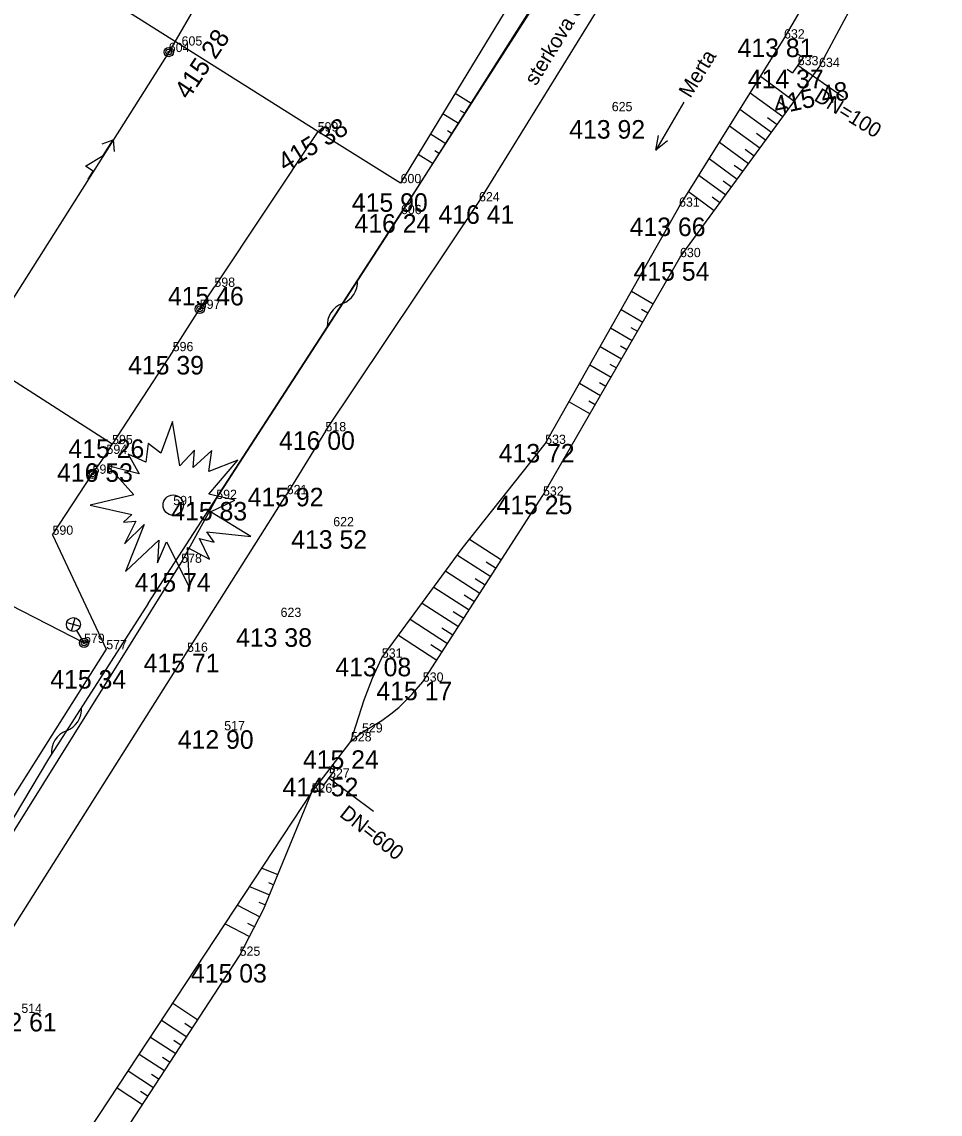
# Model space of a CAD drawing. Extents: x -559180 to -551373, y -1076947 to -1072071.
# Drawn here: x -555065.1 to -555015.6, y -1072869.6 to -1072810.7 of the extents above; entities that cross this region are included whole.
import ezdxf

# ---------------------------------------------------------------- set-up
doc = ezdxf.new("R2010")
doc.units = 0
for name, color, linetype in [('12_PLOTY', 7, 'Continuous'), ('17_KOMUNIKACE', 7, 'Continuous'), ('1_VODA_ZN', 7, 'Continuous'), ('20_EL_ZN', 7, 'Continuous'), ('23_HRANY', 7, 'Continuous'), ('26_SRAFY', 7, 'Continuous'), ('27_HRANA_PATA', 7, 'Continuous'), ('28_VODA', 7, 'Continuous'), ('30_SDEL_ZN', 7, 'Continuous'), ('34_ZELEN', 7, 'Continuous'), ('3_BODY', 7, 'Continuous'), ('40_KANAL_ZN', 7, 'Continuous'), ('47_ZN_STAV_OBJ$', 7, 'Continuous'), ('49_POPIS_KANAL', 7, 'Continuous'), ('52_POPIS_UCELOVY', 7, 'Continuous'), ('6_VYSKY', 7, 'Continuous'), ('NNnadzemní', 7, 'Continuous')]:
    doc.layers.add(name, color=color, linetype=linetype)

# ---------------------------------------------------------------- blocks, each defined once
blk = doc.blocks.new('JS600')
at = {"layer": '49_POPIS_KANAL'}
blk.add_text('DN=600', height=0.8, rotation=0.00002, dxfattribs=at).set_placement((0.752, -0.172))
blk = doc.blocks.new('SLB')
at = {"layer": '20_EL_ZN'}
for radius in [0.25, 0.158, 0.05]:
    blk.add_circle((0, 0), radius, dxfattribs=at)
blk = doc.blocks.new('STJV')
at = {"layer": '34_ZELEN'}
blk.add_lwpolyline([(-4.477, 0), (-2.236, -0.499), (-2.682, -0.926), (-2.012, -0.869), (-2.627, -2.092), (-1.566, -1.04), (-2.57, -3.572), (-0.785, -1.893), (-0.841, -3.117), (-0.366, -1.979), (0.889, -4.483), (0.777, -2.291), (1.949, -2.917), (1.419, -1.808), (2.2, -2.006), (1.808, -1.437), (4.179, -1.694), (2.004, -0.356), (3.314, 0.27), (1.921, 0.582), (3.483, 2.432), (1.921, 1.806), (2.087, 2.944), (1.083, 2.034), (1.14, 2.972), (0.359, 2.119), (-0.033, 4.509), (-0.673, 2.802), (-1.343, 3.314), (-1.483, 2.318), (-2.431, 2.745), (-1.845, 1.692), (-3.519, 2.119), (-2.123, 0.554), (-4.477, 0)], dxfattribs=at)
blk.add_circle((0, 0), 0.55, dxfattribs=at)
blk = doc.blocks.new('JS100')
at = {"layer": '49_POPIS_KANAL'}
blk.add_text('DN=100', height=0.8, rotation=0.00002, dxfattribs=at).set_placement((0, 0))
blk = doc.blocks.new('VYUST')
at = {"layer": '40_KANAL_ZN'}
for p, q in [((-0.35, 0.5), (0, 0.5)), ((0, 0.5), (0, -0.5)), ((0, 0), (3, 0.001)), ((-0.35, -0.5), (0, -0.5))]:
    blk.add_line(p, q, dxfattribs=at)
blk = doc.blocks.new('SL')
at = {"layer": '47_ZN_STAV_OBJ$'}
for radius in [0.25, 0.158, 0.05]:
    blk.add_circle((0, 0), radius, dxfattribs=at)
blk = doc.blocks.new('VOTOK')
at = {"layer": '28_VODA'}
for p, q in [((-3, 0), (0, 0)), ((-0.75, 0.281), (0, 0)), ((0, 0), (-0.75, -0.281))]:
    blk.add_line(p, q, dxfattribs=at)
blk = doc.blocks.new('LAO')
at = {"layer": '20_EL_ZN'}
for p, q in [((-0.265, 1.415), (0.265, 0.885)), ((-0.265, 0.885), (0.265, 1.415)), ((0, 0), (0, 0.775))]:
    blk.add_line(p, q, dxfattribs=at)
blk.add_circle((0, 1.15), 0.375, dxfattribs=at)
blk = doc.blocks.new('POINT_DISPLAY')
blk.add_line((0, 0), (0, 0))
blk = doc.blocks.new('ELNN')
at = {"layer": '20_EL_ZN'}
for p, q in [((0, 0), (0.5, 0)), ((0.5, 0), (0.5, 0.5)), ((0.5, 0.5), (1.5, 0)), ((1.5, 0), (2.5, 0))]:
    blk.add_line(p, q, dxfattribs=at)
blk.add_lwpolyline([(2, 0.375), (2.5, 0), (2, -0.375)], dxfattribs=at)
blk = doc.blocks.new('SDEP')
at = {"layer": '30_SDEL_ZN'}
for centre, radius, start, end in [((0.75, -1.001), 1.251, 53.1529, 126.84692), ((2.25, 1), 1.25, 233.13001, 306.86981)]:
    blk.add_arc(centre, radius, start, end, dxfattribs=at)

msp = doc.modelspace()

# ---------------------------------------------------------------- linework, layer by layer
at = {"layer": '12_PLOTY'}
for p, q in [((-555049.18, -1072816.62), (-555083.171, -1072795.18)), ((-555037.814, -1072808.064), (-555044.71, -1072819.41)), ((-555049.18, -1072816.62), (-555054.75, -1072825)), ((-555044.71, -1072819.41), (-555049.18, -1072816.62)), ((-555060.27, -1072833.48), (-555074.178, -1072824.566)), ((-555055.54, -1072826.19), (-555054.75, -1072825)), ((-555057, -1072828.47), (-555055.54, -1072826.19)), ((-555057, -1072828.47), (-555060.27, -1072833.48)), ((-555060.57, -1072834.01), (-555060.27, -1072833.48)), ((-555061.32, -1072835.08), (-555060.57, -1072834.01)), ((-555063.48, -1072838.37), (-555061.32, -1072835.08)), ((-555063.48, -1072838.37), (-555060.58, -1072844.54)), ((-555060.58, -1072844.54), (-555071.44, -1072861.68))]:
    msp.add_line(p, q, dxfattribs=at)
at = {"layer": '17_KOMUNIKACE'}
for p, q in [((-555044.69, -1072821.08), (-555032.55, -1072801.91)), ((-555040.48, -1072820.39), (-555029.22, -1072802.19)), ((-555048.76, -1072832.79), (-555040.48, -1072820.39)), ((-555054.65, -1072836.44), (-555044.69, -1072821.08)), ((-555048.76, -1072832.79), (-555050.85, -1072836.18)), ((-555056.54, -1072839.88), (-555054.65, -1072836.44)), ((-555056.22, -1072844.68), (-555050.85, -1072836.18)), ((-555067.38, -1072857.25), (-555056.54, -1072839.88)), ((-555066.98, -1072861.7), (-555056.22, -1072844.68))]:
    msp.add_line(p, q, dxfattribs=at)
at = {"layer": '23_HRANY'}
for p, q in [((-555047.39, -1072849.51), (-555046.79, -1072849.03)), ((-555049.51, -1072852.28), (-555047.39, -1072849.51))]:
    msp.add_line(p, q, dxfattribs=at)
at = {"layer": '26_SRAFY'}
for p, q in [((-555025.301, -1072813.647), (-555023.479, -1072814.98)), ((-555041.763, -1072814.561), (-555040.906, -1072815.104)), ((-555025.855, -1072814.535), (-555024.095, -1072815.822)), ((-555041.502, -1072815.483), (-555041.247, -1072815.644)), ((-555026.409, -1072815.422), (-555024.712, -1072816.664)), ((-555024.324, -1072815.008), (-555023.787, -1072815.401)), ((-555042.427, -1072815.653), (-555041.589, -1072816.183)), ((-555024.922, -1072815.864), (-555024.403, -1072816.243)), ((-555042.179, -1072816.566), (-555041.931, -1072816.723)), ((-555026.963, -1072816.31), (-555025.328, -1072817.507)), ((-555043.09, -1072816.745), (-555042.272, -1072817.263)), ((-555027.517, -1072817.198), (-555025.944, -1072818.349)), ((-555025.52, -1072816.72), (-555025.02, -1072817.086)), ((-555043.754, -1072817.837), (-555042.956, -1072818.342)), ((-555042.857, -1072817.649), (-555042.614, -1072817.802)), ((-555026.117, -1072817.576), (-555025.636, -1072817.928)), ((-555028.071, -1072818.086), (-555026.56, -1072819.191)), ((-555026.715, -1072818.431), (-555026.252, -1072818.77)), ((-555028.625, -1072818.973), (-555027.176, -1072820.033)), ((-555027.312, -1072819.287), (-555026.868, -1072819.612)), ((-555029.179, -1072819.861), (-555027.793, -1072820.875)), ((-555027.91, -1072820.143), (-555027.485, -1072820.454)), ((-555032.26, -1072825.232), (-555031.082, -1072825.909)), ((-555031.718, -1072826.201), (-555031.366, -1072826.404)), ((-555033.382, -1072827.219), (-555032.219, -1072827.887)), ((-555032.284, -1072827.192), (-555031.934, -1072827.393)), ((-555033.942, -1072828.213), (-555032.787, -1072828.876)), ((-555032.851, -1072828.182), (-555032.503, -1072828.382)), ((-555034.503, -1072829.206), (-555033.355, -1072829.866)), ((-555033.417, -1072829.173), (-555033.071, -1072829.371)), ((-555035.064, -1072830.2), (-555033.924, -1072830.855)), ((-555033.983, -1072830.163), (-555033.64, -1072830.36)), ((-555035.625, -1072831.193), (-555034.492, -1072831.844)), ((-555034.549, -1072831.153), (-555034.208, -1072831.349)), ((-555040.998, -1072838.606), (-555039.268, -1072839.724)), ((-555041.636, -1072839.469), (-555039.849, -1072840.624)), ((-555040.086, -1072839.833), (-555039.559, -1072840.174)), ((-555042.275, -1072840.332), (-555040.431, -1072841.523)), ((-555040.685, -1072840.722), (-555040.14, -1072841.074)), ((-555042.913, -1072841.195), (-555041.012, -1072842.423)), ((-555041.283, -1072841.61), (-555040.721, -1072841.973)), ((-555043.551, -1072842.058), (-555041.593, -1072843.323)), ((-555041.881, -1072842.499), (-555041.303, -1072842.873)), ((-555044.19, -1072842.921), (-555042.175, -1072844.223)), ((-555044.828, -1072843.784), (-555042.756, -1072845.123)), ((-555042.48, -1072843.388), (-555041.884, -1072843.773)), ((-555043.078, -1072844.277), (-555042.465, -1072844.673)), ((-555052.186, -1072856.339), (-555051.324, -1072856.693)), ((-555052.848, -1072857.343), (-555051.773, -1072857.785)), ((-555051.839, -1072857.12), (-555051.549, -1072857.239)), ((-555053.51, -1072858.347), (-555052.303, -1072858.972)), ((-555052.352, -1072858.185), (-555051.997, -1072858.33)), ((-555054.172, -1072859.35), (-555052.853, -1072860.034)), ((-555052.957, -1072859.306), (-555052.578, -1072859.503)), ((-555056.996, -1072863.634), (-555055.642, -1072864.518)), ((-555057.597, -1072864.546), (-555056.239, -1072865.433)), ((-555056.348, -1072864.71), (-555055.941, -1072864.976)), ((-555058.199, -1072865.458), (-555056.837, -1072866.347)), ((-555056.946, -1072865.624), (-555056.538, -1072865.89)), ((-555058.8, -1072866.37), (-555057.434, -1072867.262)), ((-555057.544, -1072866.537), (-555057.135, -1072866.805)), ((-555059.401, -1072867.282), (-555058.031, -1072868.176)), ((-555058.143, -1072867.451), (-555057.733, -1072867.719)), ((-555060.002, -1072868.194), (-555058.629, -1072869.091)), ((-555058.741, -1072868.365), (-555058.33, -1072868.634))]:
    msp.add_line(p, q, dxfattribs=at)
at = {"layer": '27_HRANA_PATA'}
for p, q in [((-555022.14, -1072813.15), (-555020.519, -1072810.142)), ((-555029.64, -1072823.4), (-555022.14, -1072813.15)), ((-555037.03, -1072836.26), (-555029.64, -1072823.4)), ((-555043.51, -1072846.29), (-555037.03, -1072836.26)), ((-555044.106, -1072846.979), (-555043.51, -1072846.29)), ((-555044.811, -1072847.685), (-555044.106, -1072846.979)), ((-555045.231, -1072848.029), (-555044.811, -1072847.685)), ((-555046.79, -1072849.03), (-555045.726, -1072848.389)), ((-555045.726, -1072848.389), (-555045.231, -1072848.029)), ((-555052.099, -1072858.578), (-555049.51, -1072852.28)), ((-555053.39, -1072861.07), (-555052.099, -1072858.578)), ((-555064.63, -1072878.28), (-555053.39, -1072861.07))]:
    msp.add_line(p, q, dxfattribs=at)
at = {"layer": '28_VODA'}
for p, q in [((-555024.03, -1072811.61), (-555015.61, -1072797.15)), ((-555029.69, -1072820.68), (-555024.03, -1072811.61)), ((-555036.91, -1072833.47), (-555029.69, -1072820.68)), ((-555032.821, -1072826.226), (-555031.65, -1072826.898)), ((-555061.47, -1072870.42), (-555049.51, -1072852.28))]:
    msp.add_line(p, q, dxfattribs=at)
for points in [[(-555045.72, -1072845), (-555041.392, -1072839.101), (-555036.91, -1072833.47)], [(-555047.39, -1072849.51), (-555046.67, -1072847.264), (-555046.221, -1072846.094), (-555045.72, -1072845)]]:
    msp.add_lwpolyline(points, dxfattribs=at)
at = {"layer": '34_ZELEN'}
for p, q in [((-555043.941, -1072819.877), (-555033.787, -1072804.051)), ((-555058.322, -1072842.07), (-555043.941, -1072819.877)), ((-555058.322, -1072842.07), (-555063.703, -1072850.457)), ((-555063.703, -1072850.457), (-555070.673, -1072862.151))]:
    msp.add_line(p, q, dxfattribs=at)
at = {"layer": 'NNnadzemní'}
for p, q in [((-555045.843, -1072792.72), (-555057.21, -1072812.34)), ((-555057.21, -1072812.34), (-555073.569, -1072838.148)), ((-555073.569, -1072838.148), (-555061.78, -1072844.2))]:
    msp.add_line(p, q, dxfattribs=at)

# ---------------------------------------------------------------- block references
at = {"layer": '1_VODA_ZN'}
for p in [(-555056.52, -1072811.99), (-555024.03, -1072811.61), (-555057.21, -1072812.34), (-555023.29, -1072813.05), (-555022.14, -1072813.15), (-555033.32, -1072815.53), (-555049.18, -1072816.62), (-555044.71, -1072819.41), (-555040.48, -1072820.39), (-555029.69, -1072820.68), (-555044.69, -1072821.08), (-555029.64, -1072823.4), (-555054.75, -1072825), (-555055.54, -1072826.19), (-555057, -1072828.47), (-555048.76, -1072832.79), (-555060.27, -1072833.48), (-555036.91, -1072833.47), (-555060.57, -1072834.01), (-555061.32, -1072835.08), (-555054.65, -1072836.44), (-555050.85, -1072836.18), (-555037.03, -1072836.26), (-555056.97, -1072836.77), (-555048.34, -1072837.91), (-555063.48, -1072838.37), (-555056.54, -1072839.88), (-555051.18, -1072842.8), (-555061.78, -1072844.2), (-555060.58, -1072844.54), (-555056.22, -1072844.68), (-555045.72, -1072845), (-555043.51, -1072846.29), (-555054.22, -1072848.91), (-555046.79, -1072849.03), (-555047.39, -1072849.51), (-555048.57, -1072851.47), (-555049.51, -1072852.28), (-555053.39, -1072861.07)]:
    msp.add_blockref('POINT_DISPLAY', p, dxfattribs=at)
at = {"layer": '20_EL_ZN'}
for p in [(-555057.21, -1072812.34), (-555061.78, -1072844.2)]:
    msp.add_blockref('SLB', p, dxfattribs=at)
for name, p, xscale, yscale, rotation in [('ELNN', (-555061.55, -1072819.187), 0.9999996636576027, 0.9999996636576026, 57.63054977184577), ('LAO', (-555061.78, -1072844.2), 0.9999990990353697, 0.9999990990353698, 30.000029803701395)]:
    msp.add_blockref(name, p, dxfattribs=dict(at, xscale=xscale, yscale=yscale, rotation=rotation))
at = {"layer": '28_VODA', "xscale": 0.9999986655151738, "yscale": 0.9999986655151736, "rotation": -120.09004438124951}
msp.add_blockref('VOTOK', (-555030.935, -1072817.635), dxfattribs=at)
at = {"layer": '30_SDEL_ZN'}
for p, xscale, yscale, rotation in [((-555048.662, -1072827.163), 0.9999998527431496, 0.9999998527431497, 57.056966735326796), ((-555063.543, -1072850.208), 1.0000006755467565, 1.0000006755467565, 57.31636062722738)]:
    msp.add_blockref('SDEP', p, dxfattribs=dict(at, xscale=xscale, yscale=yscale, rotation=rotation))
at = {"layer": '34_ZELEN'}
msp.add_blockref('STJV', (-555056.97, -1072836.77), dxfattribs=at)
at = {"layer": '40_KANAL_ZN'}
for p, xscale, yscale, rotation in [((-555023.29, -1072813.05), 1.000001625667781, 1.000001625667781, -34.86279879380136), ((-555048.57, -1072851.47), 0.9999976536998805, 0.9999976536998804, -36.92411249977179)]:
    msp.add_blockref('VYUST', p, dxfattribs=dict(at, xscale=xscale, yscale=yscale, rotation=rotation))
at = {"layer": '47_ZN_STAV_OBJ$', "rotation": 90}
for p in [(-555055.54, -1072826.19), (-555061.32, -1072835.08)]:
    msp.add_blockref('SL', p, dxfattribs=at)
at = {"layer": '49_POPIS_KANAL'}
for name, p, xscale, yscale, rotation in [('JS100', (-555022.465, -1072814.918), 1.0000013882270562, 1.0000013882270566, -31.850599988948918), ('JS600', (-555048.535, -1072852.922), 0.9999993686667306, 0.9999993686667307, -38.150827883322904)]:
    msp.add_blockref(name, p, dxfattribs=dict(at, xscale=xscale, yscale=yscale, rotation=rotation))

# ---------------------------------------------------------------- texts
at = {"layer": '3_BODY'}
for s, p in [('632', (-555024.03, -1072811.61)), ('604', (-555057.21, -1072812.34)), ('605', (-555056.52, -1072811.99)), ('633', (-555023.29, -1072813.05)), ('634', (-555022.14, -1072813.15)), ('625', (-555033.32, -1072815.53)), ('599', (-555049.18, -1072816.62)), ('600', (-555044.71, -1072819.41)), ('624', (-555040.48, -1072820.39)), ('631', (-555029.69, -1072820.68)), ('606', (-555044.69, -1072821.08)), ('630', (-555029.64, -1072823.4)), ('598', (-555054.75, -1072825)), ('597', (-555055.54, -1072826.19)), ('596', (-555057, -1072828.47)), ('518', (-555048.76, -1072832.79)), ('595', (-555060.27, -1072833.48)), ('533', (-555036.91, -1072833.47)), ('594', (-555060.57, -1072834.01)), ('593', (-555061.32, -1072835.08)), ('592', (-555054.65, -1072836.44)), ('621', (-555050.85, -1072836.18)), ('532', (-555037.03, -1072836.26)), ('591', (-555056.97, -1072836.77)), ('590', (-555063.48, -1072838.37)), ('622', (-555048.34, -1072837.91)), ('578', (-555056.54, -1072839.88)), ('623', (-555051.18, -1072842.8)), ('579', (-555061.78, -1072844.2)), ('577', (-555060.58, -1072844.54)), ('516', (-555056.22, -1072844.68)), ('531', (-555045.72, -1072845)), ('530', (-555043.51, -1072846.29)), ('517', (-555054.22, -1072848.91)), ('528', (-555047.39, -1072849.51)), ('529', (-555046.79, -1072849.03)), ('527', (-555048.57, -1072851.47)), ('526', (-555049.51, -1072852.28)), ('525', (-555053.39, -1072861.07)), ('514', (-555065.16, -1072864.15))]:
    msp.add_text(s, height=0.5, dxfattribs=at).set_placement(p)
at = {"layer": '52_POPIS_UCELOVY'}
for s, p in [('sterkova cesta', (-555037.405, -1072814.202)), ('Merta', (-555029.083, -1072814.865))]:
    msp.add_text(s, height=0.8, rotation=58.49163, dxfattribs=at).set_placement(p)
at = {"layer": '6_VYSKY'}
for s, rotation, p in [('415 28', 56.33877, (-555056.145, -1072814.951)), ('415 48', 12.13683, (-555024.47, -1072815.731)), ('415 38', 31.64612, (-555050.933, -1072818.818))]:
    msp.add_text(s, height=1, rotation=rotation, dxfattribs=at).set_placement(p)
for s, p in [('413 81', (-555026.535, -1072812.61)), ('414 37', (-555025.98, -1072814.289)), ('413 92', (-555035.613, -1072817.008)), ('415 90', (-555047.337, -1072820.953)), ('416 41', (-555042.666, -1072821.602)), ('416 24', (-555047.195, -1072822.08)), ('413 66', (-555032.354, -1072822.264)), ('415 54', (-555032.145, -1072824.666)), ('415 46', (-555057.255, -1072826)), ('415 39', (-555059.403, -1072829.725)), ('416 00', (-555051.265, -1072833.79)), ('415 26', (-555062.622, -1072834.226)), ('413 72', (-555039.415, -1072834.47)), ('416 53', (-555063.234, -1072835.514)), ('415 92', (-555052.957, -1072836.835)), ('415 83', (-555057.075, -1072837.599)), ('415 25', (-555039.535, -1072837.26)), ('413 52', (-555050.606, -1072839.122)), ('415 74', (-555059.045, -1072841.437)), ('413 38', (-555053.579, -1072844.41)), ('415 71', (-555058.566, -1072845.786)), ('413 08', (-555048.225, -1072846)), ('415 34', (-555063.6, -1072846.663)), ('415 17', (-555046.015, -1072847.29)), ('412 90', (-555056.725, -1072849.91)), ('415 24', (-555049.975, -1072850.988)), ('414 52', (-555051.075, -1072852.47)), ('415 03', (-555056.012, -1072862.515)), ('412 61', (-555067.347, -1072865.15))]:
    msp.add_text(s, height=1, dxfattribs=at).set_placement(p)

doc.saveas('drawing.dxf')
